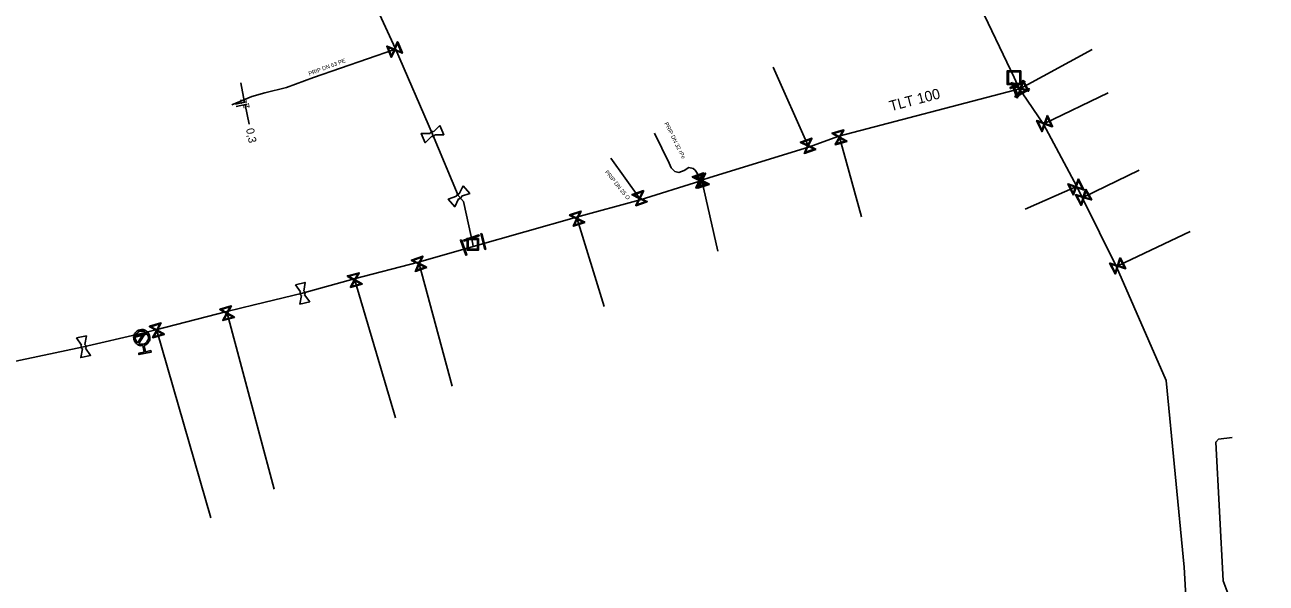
# Model space of a CAD drawing. Extents: x -643842 to -636370, y -1119190 to -1110210.
# Drawn here: x -641211 to -641055.9, y -1113687.4 to -1113617.7 of the extents above; entities that cross this region are included whole.
import ezdxf

# ---------------------------------------------------------------- set-up
doc = ezdxf.new("R2010")
doc.units = 0
for name, color, linetype in [('22', 7, 'Continuous'), ('Default', 7, 'Continuous'), ('Level 10', 7, 'Continuous'), ('Level 16', 7, 'Continuous'), ('Level 18', 7, 'Continuous'), ('Level 20', 7, 'Continuous'), ('Level 21', 7, 'Continuous'), ('Level 23', 7, 'Continuous'), ('Level 28', 7, 'Continuous'), ('Level 33', 7, 'Continuous')]:
    doc.layers.add(name, color=color, linetype=linetype)

msp = doc.modelspace()

# ---------------------------------------------------------------- linework, layer by layer
at = {"layer": 'Default'}
for points in [[(-641160.39, -1113631.23), (-641160.37, -1113631.18), (-641160.34, -1113631.13), (-641160.29, -1113631.07), (-641160.21, -1113631.03), (-641160.14, -1113631), (-641160.05, -1113631.01), (-641160, -1113631.01), (-641159.95, -1113631.04)], [(-641159.79, -1113631.41), (-641159.81, -1113631.46), (-641159.84, -1113631.51), (-641159.89, -1113631.57), (-641159.97, -1113631.61), (-641160.04, -1113631.64), (-641160.12, -1113631.63), (-641160.18, -1113631.62), (-641160.23, -1113631.6)], [(-641157.1, -1113639.09), (-641157.1, -1113639.04), (-641157.08, -1113638.99), (-641157.05, -1113638.91), (-641156.99, -1113638.86), (-641156.93, -1113638.8), (-641156.84, -1113638.78), (-641156.79, -1113638.77), (-641156.74, -1113638.78)], [(-641156.47, -1113639.09), (-641156.47, -1113639.14), (-641156.49, -1113639.19), (-641156.51, -1113639.27), (-641156.58, -1113639.32), (-641156.64, -1113639.38), (-641156.72, -1113639.4), (-641156.77, -1113639.41), (-641156.83, -1113639.4)], [(-641176.47, -1113651.49), (-641176.52, -1113651.46), (-641176.56, -1113651.42), (-641176.62, -1113651.36), (-641176.63, -1113651.28), (-641176.65, -1113651.2), (-641176.63, -1113651.12), (-641176.62, -1113651.07), (-641176.58, -1113651.03)], [(-641176.19, -1113650.93), (-641176.14, -1113650.96), (-641176.1, -1113650.99), (-641176.05, -1113651.06), (-641176.03, -1113651.14), (-641176.01, -1113651.22), (-641176.03, -1113651.3), (-641176.05, -1113651.35), (-641176.08, -1113651.39)], [(-641196.3, -1113657.75), (-641196.66, -1113657.8), (-641196.97, -1113657.6), (-641197.31, -1113657.37), (-641197.4, -1113656.96), (-641197.48, -1113656.56), (-641197.26, -1113656.21), (-641197.03, -1113655.87), (-641196.62, -1113655.78), (-641196.22, -1113655.7), (-641195.87, -1113655.92), (-641195.53, -1113656.15), (-641195.44, -1113656.55), (-641195.36, -1113656.96), (-641195.58, -1113657.31), (-641195.78, -1113657.62), (-641196.13, -1113657.72)], [(-641196.05, -1113656.03), (-641196.3, -1113655.91), (-641196.58, -1113655.97), (-641196.91, -1113656.03), (-641197.1, -1113656.32), (-641197.28, -1113656.6), (-641197.21, -1113656.93), (-641197.15, -1113657.21), (-641196.94, -1113657.39)], [(-641196.79, -1113657.49), (-641196.54, -1113657.62), (-641196.25, -1113657.56), (-641195.92, -1113657.49), (-641195.74, -1113657.21), (-641195.55, -1113656.93), (-641195.62, -1113656.59), (-641195.68, -1113656.31), (-641195.9, -1113656.13)], [(-641203.85, -1113658.16), (-641203.9, -1113658.14), (-641203.93, -1113658.1), (-641203.99, -1113658.03), (-641204.01, -1113657.95), (-641204.02, -1113657.87), (-641204, -1113657.79), (-641203.98, -1113657.74), (-641203.95, -1113657.7)], [(-641203.55, -1113657.61), (-641203.5, -1113657.64), (-641203.47, -1113657.68), (-641203.41, -1113657.75), (-641203.39, -1113657.83), (-641203.38, -1113657.91), (-641203.4, -1113657.99), (-641203.42, -1113658.04), (-641203.45, -1113658.08)]]:
    msp.add_open_spline(points, degree=3, dxfattribs=at)
at = {"layer": 'Level 10'}
for points in [[(-641184.06, -1113624.9), (-641183.57, -1113627.35)], [(-641184.69, -1113627.58), (-641183.32, -1113627.3)], [(-641184.63, -1113627.87), (-641183.26, -1113627.59)], [(-641183.01, -1113630.09), (-641183.51, -1113627.64)]]:
    msp.add_lwpolyline(points, dxfattribs=at)
at = {"layer": 'Level 16'}
for points in [[(-641164.42, -1113619.78), (-641163.86, -1113621.17), (-641163.93, -1113621.19), (-641164.04, -1113621.14), (-641164.81, -1113620.81), (-641165.2, -1113621.7), (-641165.26, -1113621.72), (-641165.81, -1113620.33), (-641165.75, -1113620.31), (-641164.86, -1113620.69), (-641164.53, -1113619.92), (-641164.48, -1113619.8), (-641164.42, -1113619.78)], [(-641165.23, -1113621.55), (-641164.9, -1113620.77), (-641165.67, -1113620.44), (-641165.23, -1113621.55)], [(-641164.45, -1113619.96), (-641164.78, -1113620.73), (-641164.01, -1113621.06), (-641164.45, -1113619.96)], [(-641086.03, -1113624.84), (-641087.87, -1113625.63), (-641087.92, -1113625.51), (-641086.08, -1113624.73), (-641086.03, -1113624.84)], [(-641087.62, -1113624.85), (-641086.96, -1113626.73), (-641087.08, -1113626.77), (-641087.74, -1113624.89), (-641087.62, -1113624.85)], [(-641086.26, -1113624.59), (-641085.59, -1113625.94), (-641085.65, -1113625.97), (-641085.77, -1113625.92), (-641086.57, -1113625.66), (-641086.88, -1113626.58), (-641086.94, -1113626.61), (-641087.6, -1113625.26), (-641087.55, -1113625.23), (-641086.63, -1113625.54), (-641086.36, -1113624.75), (-641086.32, -1113624.62), (-641086.26, -1113624.59)], [(-641086.28, -1113624.78), (-641086.54, -1113625.57), (-641085.75, -1113625.84), (-641086.28, -1113624.78)], [(-641086.92, -1113626.43), (-641086.65, -1113625.63), (-641087.45, -1113625.36), (-641086.92, -1113626.43)], [(-641085.5, -1113625.73), (-641087.25, -1113626.69), (-641087.31, -1113626.58), (-641085.56, -1113625.62), (-641085.5, -1113625.73)], [(-641083.24, -1113629.01), (-641082.6, -1113630.37), (-641082.66, -1113630.4), (-641082.78, -1113630.35), (-641083.57, -1113630.07), (-641083.9, -1113630.98), (-641083.96, -1113631.01), (-641084.6, -1113629.65), (-641084.54, -1113629.62), (-641083.62, -1113629.95), (-641083.34, -1113629.16), (-641083.3, -1113629.04), (-641083.24, -1113629.01)], [(-641083.94, -1113630.83), (-641083.65, -1113630.04), (-641084.45, -1113629.75), (-641083.94, -1113630.83)], [(-641083.26, -1113629.19), (-641083.54, -1113629.98), (-641082.75, -1113630.27), (-641083.26, -1113629.19)], [(-641108.31, -1113632.24), (-641109.75, -1113632.64), (-641109.77, -1113632.58), (-641109.7, -1113632.47), (-641109.29, -1113631.74), (-641110.14, -1113631.26), (-641110.15, -1113631.2), (-641108.71, -1113630.8), (-641108.69, -1113630.86), (-641109.17, -1113631.7), (-641108.44, -1113632.12), (-641108.32, -1113632.18), (-641108.31, -1113632.24)], [(-641109.98, -1113631.25), (-641109.25, -1113631.66), (-641108.83, -1113630.93), (-641109.98, -1113631.25)], [(-641112.2, -1113633.24), (-641113.62, -1113633.73), (-641113.64, -1113633.67), (-641113.58, -1113633.56), (-641113.22, -1113632.8), (-641114.09, -1113632.38), (-641114.11, -1113632.32), (-641112.7, -1113631.82), (-641112.68, -1113631.89), (-641113.1, -1113632.76), (-641112.34, -1113633.12), (-641112.23, -1113633.18), (-641112.2, -1113633.24)], [(-641113.94, -1113632.36), (-641113.18, -1113632.72), (-641112.82, -1113631.96), (-641113.94, -1113632.36)], [(-641112.38, -1113633.2), (-641113.14, -1113632.84), (-641113.5, -1113633.59), (-641112.38, -1113633.2)], [(-641108.48, -1113632.19), (-641109.21, -1113631.78), (-641109.62, -1113632.51), (-641108.48, -1113632.19)], [(-641125.74, -1113637.58), (-641127.16, -1113638.06), (-641127.18, -1113638), (-641127.12, -1113637.88), (-641126.75, -1113637.13), (-641127.62, -1113636.7), (-641127.64, -1113636.64), (-641126.22, -1113636.16), (-641126.2, -1113636.22), (-641126.63, -1113637.09), (-641125.88, -1113637.46), (-641125.76, -1113637.52), (-641125.74, -1113637.58)], [(-641127.47, -1113636.68), (-641126.71, -1113637.05), (-641126.34, -1113636.3), (-641127.47, -1113636.68)], [(-641125.5, -1113637.6), (-641126.92, -1113638.08), (-641126.94, -1113638.02), (-641126.88, -1113637.9), (-641126.51, -1113637.15), (-641127.38, -1113636.72), (-641127.4, -1113636.66), (-641125.98, -1113636.18), (-641125.96, -1113636.24), (-641126.39, -1113637.11), (-641125.64, -1113637.48), (-641125.52, -1113637.54), (-641125.5, -1113637.6)], [(-641127.23, -1113636.7), (-641126.47, -1113637.07), (-641126.1, -1113636.32), (-641127.23, -1113636.7)], [(-641125.92, -1113637.54), (-641126.67, -1113637.17), (-641127.04, -1113637.92), (-641125.92, -1113637.54)], [(-641125.68, -1113637.56), (-641126.43, -1113637.19), (-641126.8, -1113637.94), (-641125.68, -1113637.56)], [(-641079.35, -1113636.92), (-641078.7, -1113638.27), (-641078.76, -1113638.3), (-641078.88, -1113638.25), (-641079.67, -1113637.98), (-641079.99, -1113638.89), (-641080.05, -1113638.92), (-641080.7, -1113637.57), (-641080.64, -1113637.54), (-641079.72, -1113637.86), (-641079.45, -1113637.07), (-641079.41, -1113636.95), (-641079.35, -1113636.92)], [(-641079.37, -1113637.1), (-641079.64, -1113637.89), (-641078.85, -1113638.17), (-641079.37, -1113637.1)], [(-641133.26, -1113639.8), (-641134.68, -1113640.28), (-641134.7, -1113640.22), (-641134.64, -1113640.1), (-641134.27, -1113639.35), (-641135.14, -1113638.92), (-641135.16, -1113638.86), (-641133.74, -1113638.38), (-641133.72, -1113638.44), (-641134.15, -1113639.31), (-641133.4, -1113639.68), (-641133.28, -1113639.74), (-641133.26, -1113639.8)], [(-641134.99, -1113638.9), (-641134.23, -1113639.27), (-641133.86, -1113638.52), (-641134.99, -1113638.9)], [(-641080.03, -1113638.74), (-641079.75, -1113637.95), (-641080.55, -1113637.67), (-641080.03, -1113638.74)], [(-641078.43, -1113638.2), (-641077.71, -1113639.52), (-641077.77, -1113639.55), (-641077.89, -1113639.51), (-641078.7, -1113639.27), (-641078.97, -1113640.2), (-641079.03, -1113640.24), (-641079.75, -1113638.92), (-641079.69, -1113638.88), (-641078.76, -1113639.16), (-641078.52, -1113638.36), (-641078.48, -1113638.23), (-641078.43, -1113638.2)], [(-641079.02, -1113640.06), (-641078.78, -1113639.25), (-641079.59, -1113639.01), (-641079.02, -1113640.06)], [(-641078.43, -1113638.39), (-641078.67, -1113639.19), (-641077.87, -1113639.43), (-641078.43, -1113638.39)], [(-641133.44, -1113639.76), (-641134.19, -1113639.39), (-641134.56, -1113640.14), (-641133.44, -1113639.76)], [(-641141.07, -1113642.36), (-641142.49, -1113642.84), (-641142.51, -1113642.78), (-641142.45, -1113642.66), (-641142.08, -1113641.91), (-641142.95, -1113641.48), (-641142.97, -1113641.42), (-641141.55, -1113640.94), (-641141.53, -1113641), (-641141.96, -1113641.87), (-641141.21, -1113642.24), (-641141.09, -1113642.3), (-641141.07, -1113642.36)], [(-641142.8, -1113641.46), (-641142.04, -1113641.83), (-641141.67, -1113641.08), (-641142.8, -1113641.46)], [(-641141.25, -1113642.32), (-641142, -1113641.95), (-641142.37, -1113642.7), (-641141.25, -1113642.32)], [(-641153.93, -1113643.76), (-641153.43, -1113645.69), (-641153.55, -1113645.72), (-641154.06, -1113643.79), (-641153.93, -1113643.76)], [(-641156.48, -1113644.52), (-641155.82, -1113646.41), (-641155.94, -1113646.45), (-641156.6, -1113644.56), (-641156.48, -1113644.52)], [(-641156.2, -1113644.57), (-641154.31, -1113643.91), (-641154.27, -1113644.03), (-641156.16, -1113644.69), (-641156.2, -1113644.57)], [(-641160.81, -1113647.99), (-641162.23, -1113648.49), (-641162.25, -1113648.42), (-641162.19, -1113648.31), (-641161.83, -1113647.55), (-641162.7, -1113647.13), (-641162.73, -1113647.07), (-641161.31, -1113646.57), (-641161.29, -1113646.64), (-641161.71, -1113647.51), (-641160.95, -1113647.87), (-641160.83, -1113647.93), (-641160.81, -1113647.99)], [(-641162.55, -1113647.11), (-641161.79, -1113647.47), (-641161.43, -1113646.71), (-641162.55, -1113647.11)], [(-641074.13, -1113646.78), (-641073.45, -1113648.12), (-641073.51, -1113648.15), (-641073.63, -1113648.1), (-641074.43, -1113647.84), (-641074.73, -1113648.77), (-641074.79, -1113648.8), (-641075.47, -1113647.46), (-641075.41, -1113647.43), (-641074.49, -1113647.73), (-641074.23, -1113646.93), (-641074.19, -1113646.81), (-641074.13, -1113646.78)], [(-641160.99, -1113647.95), (-641161.75, -1113647.59), (-641162.11, -1113648.34), (-641160.99, -1113647.95)], [(-641074.77, -1113648.62), (-641074.51, -1113647.82), (-641075.31, -1113647.56), (-641074.77, -1113648.62)], [(-641074.14, -1113646.96), (-641074.4, -1113647.76), (-641073.61, -1113648.02), (-641074.14, -1113646.96)], [(-641168.88, -1113650.09), (-641170.33, -1113650.48), (-641170.34, -1113650.42), (-641170.28, -1113650.31), (-641169.86, -1113649.58), (-641170.7, -1113649.1), (-641170.72, -1113649.03), (-641169.27, -1113648.64), (-641169.25, -1113648.7), (-641169.74, -1113649.55), (-641169.01, -1113649.96), (-641168.9, -1113650.02), (-641168.88, -1113650.09)], [(-641170.55, -1113649.08), (-641169.82, -1113649.5), (-641169.4, -1113648.77), (-641170.55, -1113649.08)], [(-641169.06, -1113650.04), (-641169.78, -1113649.62), (-641170.2, -1113650.35), (-641169.06, -1113650.04)], [(-641186.68, -1113653.19), (-641185.24, -1113652.79), (-641185.22, -1113652.85), (-641185.29, -1113652.96), (-641185.7, -1113653.69), (-641184.86, -1113654.17), (-641184.84, -1113654.23), (-641186.28, -1113654.63), (-641186.3, -1113654.57), (-641185.82, -1113653.72), (-641186.55, -1113653.31), (-641186.66, -1113653.25), (-641186.68, -1113653.19)], [(-641186.51, -1113653.23), (-641185.78, -1113653.65), (-641185.36, -1113652.92), (-641186.51, -1113653.23)], [(-641185.01, -1113654.18), (-641185.74, -1113653.77), (-641186.16, -1113654.5), (-641185.01, -1113654.18)], [(-641197.26, -1113656.59), (-641195.8, -1113656.22), (-641195.78, -1113656.31), (-641197.23, -1113656.68), (-641197.26, -1113656.59)], [(-641195.47, -1113655.34), (-641194.03, -1113654.92), (-641194.01, -1113654.98), (-641194.08, -1113655.09), (-641194.48, -1113655.83), (-641193.63, -1113656.3), (-641193.61, -1113656.36), (-641195.05, -1113656.78), (-641195.07, -1113656.72), (-641194.6, -1113655.87), (-641195.34, -1113655.46), (-641195.45, -1113655.4), (-641195.47, -1113655.34)], [(-641195.29, -1113655.39), (-641194.56, -1113655.79), (-641194.16, -1113655.05), (-641195.29, -1113655.39)], [(-641193.78, -1113656.31), (-641194.52, -1113655.91), (-641194.92, -1113656.65), (-641193.78, -1113656.31)]]:
    msp.add_lwpolyline(points, dxfattribs=at)
at = {"layer": 'Level 18'}
for points in [[(-641086.56, -1113623.39), (-641086.56, -1113625.13), (-641088.26, -1113625.13), (-641088.26, -1113623.39), (-641086.56, -1113623.39)], [(-641088.12, -1113623.53), (-641088.12, -1113624.98), (-641086.71, -1113624.98), (-641086.71, -1113623.53), (-641088.12, -1113623.53)], [(-641154.34, -1113644.36), (-641154.34, -1113645.81), (-641155.76, -1113645.81), (-641155.76, -1113644.36), (-641154.34, -1113644.36)], [(-641155.64, -1113644.48), (-641155.64, -1113645.69), (-641154.46, -1113645.69), (-641154.46, -1113644.48), (-641155.64, -1113644.48)]]:
    msp.add_lwpolyline(points, dxfattribs=at)
at = {"layer": 'Level 21'}
for points in [[(-641123.31, -1113550.55), (-641122.89, -1113551.61), (-641122.47, -1113552.68), (-641120.08, -1113557.99), (-641115.55, -1113567.14), (-641113.54, -1113571.19), (-641108.95, -1113580.2), (-641100.08, -1113597.89), (-641096.91, -1113604.5), (-641093.94, -1113610.7), (-641092.01, -1113614.59), (-641087.41, -1113624.25), (-641086.98, -1113625.18), (-641086.75, -1113625.65), (-641086.41, -1113626.15), (-641083.73, -1113630.06), (-641079.58, -1113637.86), (-641078.85, -1113639.32), (-641074.6, -1113647.89)], [(-641172.74, -1113603.22), (-641164.7, -1113620.68), (-641160.09, -1113631.32), (-641156.88, -1113638.98), (-641156.2, -1113639.75), (-641155.26, -1113644.1), (-641155.22, -1113644.29), (-641155.05, -1113645.08), (-641154.99, -1113645.37)], [(-641086.75, -1113625.65), (-641087.35, -1113625.81), (-641109.31, -1113631.58), (-641113.09, -1113632.97), (-641125.43, -1113636.75), (-641126.47, -1113637.07), (-641126.68, -1113637.18), (-641134.15, -1113639.52), (-641142.1, -1113641.69), (-641154.99, -1113645.37), (-641161.84, -1113647.33), (-641169.87, -1113649.41), (-641176.33, -1113651.21)], [(-641074.6, -1113647.89), (-641068.41, -1113662.11), (-641066.15, -1113685.45), (-641065.45, -1113697.85), (-641065.34, -1113698.16)], [(-641282.9, -1113672.75), (-641280.66, -1113672.38), (-641250.09, -1113667.3), (-641220.64, -1113661.42), (-641217.31, -1113660.76), (-641203.7, -1113657.89), (-641196.49, -1113656.23), (-641194.66, -1113655.79), (-641185.8, -1113653.47), (-641182.38, -1113652.65), (-641176.33, -1113651.21)]]:
    msp.add_lwpolyline(points, dxfattribs=at)
at = {"layer": 'Level 23'}
for points in [[(-641164.7, -1113620.68), (-641164.84, -1113620.75), (-641174.97, -1113624.26), (-641178.32, -1113625.5), (-641181.05, -1113626.15), (-641182.66, -1113626.61), (-641185.18, -1113627.68)], [(-641086.75, -1113625.65), (-641086.6, -1113625.6), (-641077.67, -1113620.75)], [(-641113.09, -1113632.97), (-641113.16, -1113632.78), (-641117.52, -1113622.95)], [(-641083.73, -1113630.06), (-641083.6, -1113630.01), (-641075.65, -1113626.17)], [(-641132.36, -1113631.2), (-641130.5, -1113634.93), (-641130.25, -1113635.55), (-641129.79, -1113636.01), (-641129.31, -1113636.1), (-641128.66, -1113635.85), (-641128.05, -1113635.5), (-641127.52, -1113635.63), (-641127.28, -1113635.81), (-641127.01, -1113636.19), (-641126.69, -1113637.11), (-641126.68, -1113637.18)], [(-641109.31, -1113631.58), (-641109.23, -1113631.72), (-641106.47, -1113641.66)], [(-641137.79, -1113634.33), (-641134.21, -1113639.33), (-641134.15, -1113639.52)], [(-641078.85, -1113639.32), (-641078.73, -1113639.22), (-641071.77, -1113635.81)], [(-641126.47, -1113637.07), (-641126.45, -1113637.13), (-641124.44, -1113645.96)], [(-641079.58, -1113637.86), (-641079.7, -1113637.92), (-641086.03, -1113640.7)], [(-641142.1, -1113641.69), (-641142.02, -1113641.89), (-641138.65, -1113652.88)], [(-641074.6, -1113647.89), (-641074.46, -1113647.79), (-641065.41, -1113643.48)], [(-641161.84, -1113647.33), (-641161.77, -1113647.53), (-641157.63, -1113662.81)], [(-641169.87, -1113649.41), (-641169.8, -1113649.56), (-641164.71, -1113666.76)], [(-641185.8, -1113653.47), (-641185.76, -1113653.71), (-641179.89, -1113675.68)], [(-641196.49, -1113656.23), (-641196.52, -1113656.45), (-641196.42, -1113656.76)], [(-641194.66, -1113655.79), (-641194.54, -1113655.85), (-641187.8, -1113679.27)], [(-641055.91, -1113692.71), (-641057.09, -1113692.67), (-641057.98, -1113692.22), (-641058.99, -1113691.35), (-641060.42, -1113689.48), (-641061.27, -1113687.17), (-641061.74, -1113678.5), (-641062.21, -1113669.82), (-641061.86, -1113669.46), (-641060.18, -1113669.24)]]:
    msp.add_lwpolyline(points, dxfattribs=at)
at = {"layer": 'Level 28'}
for points in [[(-641160.23, -1113631.6), (-641160.99, -1113632.39), (-641161.49, -1113631.24), (-641160.39, -1113631.23)], [(-641159.95, -1113631.04), (-641159.19, -1113630.25)], [(-641159.19, -1113630.25), (-641158.69, -1113631.4), (-641159.79, -1113631.41)], [(-641156.83, -1113639.4), (-641157.31, -1113640.39), (-641158.13, -1113639.45), (-641157.1, -1113639.09)], [(-641156.74, -1113638.78), (-641156.26, -1113637.79)], [(-641156.26, -1113637.79), (-641155.43, -1113638.73), (-641156.47, -1113639.09)], [(-641177.23, -1113650.14), (-641176.01, -1113649.85), (-641176.19, -1113650.93)], [(-641176.58, -1113651.03), (-641177.23, -1113650.14)], [(-641176.08, -1113651.39), (-641175.43, -1113652.28), (-641176.65, -1113652.57), (-641176.47, -1113651.49)], [(-641204.57, -1113656.8), (-641203.35, -1113656.54), (-641203.55, -1113657.61)], [(-641203.95, -1113657.7), (-641204.57, -1113656.8)], [(-641203.45, -1113658.08), (-641202.83, -1113658.98), (-641204.05, -1113659.24), (-641203.85, -1113658.16)]]:
    msp.add_lwpolyline(points, dxfattribs=at)
at = {"layer": 'Level 33'}
for points in [[(-641196.94, -1113657.39), (-641196.05, -1113656.03)], [(-641195.9, -1113656.13), (-641196.79, -1113657.49)], [(-641196.13, -1113657.72), (-641195.96, -1113658.52), (-641195.28, -1113658.38), (-641195.24, -1113658.56), (-641196.77, -1113658.88), (-641196.81, -1113658.7), (-641196.14, -1113658.56), (-641196.3, -1113657.75)]]:
    msp.add_lwpolyline(points, dxfattribs=at)

# ---------------------------------------------------------------- texts
at = {"layer": '22'}
for s, rotation, p in [('PRIP DN 63 PE', 20.4041, (-641175.48, -1113624.02)), ('PRIP DN 32 rPe', 296.5098, (-641131.13, -1113629.98)), ('PRIP DN 25 O', 309.1059, (-641138.58, -1113636.09))]:
    msp.add_text(s, height=0.5, rotation=rotation, dxfattribs=at).set_placement(p)
at = {"layer": 'Level 10'}
for s, rotation, p in [('z', 281.4596, (-641184.15, -1113626.96)), ('z', 101.4596, (-641182.92, -1113628.03)), ('0,3', 281.4596, (-641183.4, -1113630.68))]:
    msp.add_text(s, height=1, rotation=rotation, dxfattribs=at).set_placement(p)
at = {"layer": 'Level 20'}
msp.add_text('TLT 100', height=1.3, rotation=14.6624, dxfattribs=at).set_placement((-641102.81, -1113628.47))

doc.saveas('drawing.dxf')
